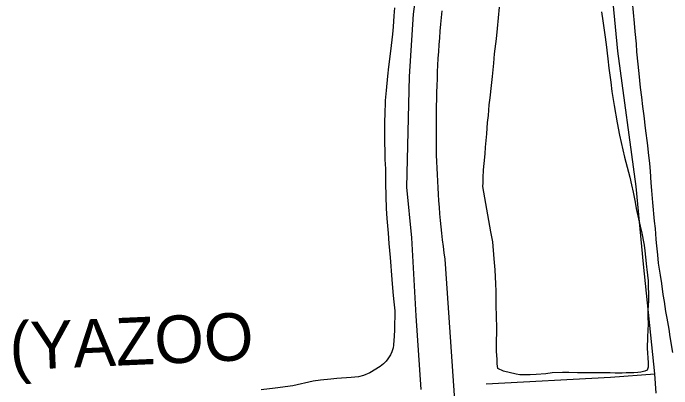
# Model space of a CAD drawing. Extents: x 3477039 to 3515015, y 546746 to 572297.
# Drawn here: x 3503792 to 3504940, y 567399 to 568054 of the extents above; entities that cross this region are included whole.
import ezdxf

# ---------------------------------------------------------------- set-up
doc = ezdxf.new("R2010")
doc.units = 0
for name, color, linetype in [('V-RAIL-IDEN', 7, 'Continuous'), ('V-ROAD-CNTR', 7, 'Continuous'), ('V-SITE-VEGE', 7, 'Continuous'), ('V-TOPO-SHOR', 7, 'Continuous')]:
    doc.layers.add(name, color=color, linetype=linetype)

msp = doc.modelspace()

# ---------------------------------------------------------------- linework, layer by layer
at = {"layer": 'V-ROAD-CNTR'}
for points in [[(3504530.4, 567880.2), (3504530.5, 567892.1), (3504530.7, 567904), (3504530.9, 567915.9), (3504531.3, 567927.8), (3504531.7, 567939.7), (3504532.2, 567951.6), (3504532.7, 567963.5), (3504533.4, 567975.4), (3504534.1, 567987.3), (3504534.9, 567999.1), (3504535.8, 568011), (3504536.8, 568022.9), (3504537.8, 568034.7), (3504539, 568046.6), (3504540.2, 568058.4)], [(3504530.4, 567880.2), (3504530.5, 567892.1), (3504530.7, 567904), (3504530.9, 567915.9), (3504531.3, 567927.8), (3504531.7, 567939.7), (3504532.2, 567951.6), (3504532.7, 567963.5), (3504533.4, 567975.4), (3504534.1, 567987.3), (3504534.9, 567999.1), (3504535.8, 568011), (3504536.8, 568022.9), (3504537.8, 568034.7), (3504539, 568046.6), (3504540.2, 568058.4)], [(3504545.1, 567625.2), (3504543.6, 567636.5), (3504542.2, 567647.8), (3504540.8, 567659.1), (3504539.6, 567670.5), (3504538.4, 567681.8), (3504537.2, 567693.1), (3504536.2, 567704.5), (3504535.3, 567715.9), (3504534.4, 567727.2), (3504533.6, 567738.6), (3504532.9, 567750), (3504532.3, 567761.3), (3504531.7, 567772.7), (3504531.2, 567784.1), (3504530.8, 567795.5), (3504530.5, 567806.9), (3504530.3, 567818.3), (3504530.1, 567829.7), (3504530.1, 567841.1), (3504530.1, 567852.5), (3504530.2, 567863.9), (3504530.3, 567875.3), (3504530.4, 567880.2)], [(3504545.1, 567625.2), (3504543.6, 567636.5), (3504542.2, 567647.8), (3504540.8, 567659.1), (3504539.6, 567670.5), (3504538.4, 567681.8), (3504537.2, 567693.1), (3504536.2, 567704.5), (3504535.3, 567715.9), (3504534.4, 567727.2), (3504533.6, 567738.6), (3504532.9, 567750), (3504532.3, 567761.3), (3504531.7, 567772.7), (3504531.2, 567784.1), (3504530.8, 567795.5), (3504530.5, 567806.9), (3504530.3, 567818.3), (3504530.1, 567829.7), (3504530.1, 567841.1), (3504530.1, 567852.5), (3504530.2, 567863.9), (3504530.3, 567875.3), (3504530.4, 567880.2)], [(3504827.4, 563591.7), (3504781.1, 564245.9), (3504708.2, 565304.4), (3504665.7, 565882.9), (3504582.6, 567075.9), (3504562.7, 567371.1), (3504545.1, 567625.2)], [(3504827.4, 563591.7), (3504781.1, 564245.9), (3504708.2, 565304.4), (3504665.7, 565882.9), (3504582.6, 567075.9), (3504562.7, 567371.1), (3504545.1, 567625.2)]]:
    msp.add_lwpolyline(points, dxfattribs=at)
at = {"layer": 'V-SITE-VEGE'}
for points in [[(3504891.9, 567649.7), (3504893.2, 567639.7), (3504894.6, 567628.8), (3504896.3, 567612.3), (3504896.8, 567607.3), (3504899, 567587.6), (3504899.4, 567578.4), (3504899.7, 567563.7), (3504899.5, 567553), (3504898.8, 567536.5), (3504898.7, 567526.3), (3504898.9, 567511.4), (3504898.8, 567502.4), (3504898.2, 567489.7), (3504897.6, 567470.5), (3504899, 567444.9), (3504898.9, 567437.4), (3504897.1, 567431.9), (3504893.6, 567430.2), (3504886.1, 567428.6), (3504881.1, 567427.9), (3504874.4, 567427.5), (3504869.9, 567427.6), (3504860.7, 567427.2), (3504853.7, 567426.5), (3504841.7, 567427), (3504833, 567427.6), (3504824.1, 567427.2), (3504804.4, 567427.5), (3504797.4, 567427.3), (3504775.7, 567427.6), (3504760.8, 567428.1), (3504749.8, 567428.2), (3504732.1, 567427.2), (3504720.9, 567425.9), (3504704.2, 567424.4), (3504693.5, 567423.8), (3504675.3, 567424), (3504668.8, 567424.8), (3504647.2, 567430.1), (3504637.1, 567435), (3504636.2, 567443), (3504636.1, 567450.9), (3504635, 567464.7), (3504634.9, 567474.9), (3504635.3, 567506), (3504634.4, 567545.4), (3504634.2, 567554.6), (3504634.5, 567569.8), (3504633.9, 567582.5), (3504632.5, 567606.7), (3504630.5, 567626.1), (3504628.2, 567655.8), (3504625.2, 567673), (3504623.1, 567683), (3504610.8, 567752.2), (3504611.4, 567758.4), (3504611.7, 567766.9), (3504612.2, 567781.3), (3504613.1, 567792.3), (3504614.8, 567809.2), (3504615.7, 567820.4), (3504618, 567844), (3504619.3, 567863.4), (3504620.7, 567875.6), (3504622.2, 567894.3), (3504623.9, 567906.7), (3504625.9, 567928.1), (3504627.6, 567943.5), (3504629.9, 567967.1), (3504631.1, 567983.1), (3504634.7, 568009.4), (3504636.7, 568027.6), (3504640.2, 568064.7)], [(3504942.1, 567462.7), (3504937.3, 567490.2), (3504935.5, 567503.4), (3504932.2, 567522.9), (3504930.1, 567534.4), (3504927.6, 567551.8), (3504925.3, 567563.8), (3504922.8, 567583), (3504920.5, 567597.3), (3504917.3, 567618.7), (3504915.8, 567632.9), (3504913.8, 567654.1), (3504913.2, 567660.4), (3504911.7, 567678.8), (3504910.1, 567691.6), (3504907.1, 567724.2), (3504905.6, 567745.2), (3504904.3, 567758.4), (3504903.3, 567778.8), (3504902, 567792.3), (3504900, 567811.3), (3504898.5, 567823.7), (3504894.4, 567853.7), (3504892, 567875.1), (3504889.9, 567891.4), (3504888.2, 567907.8), (3504885.9, 567924.3), (3504883.2, 567948.7), (3504879.5, 567986.7), (3504878.7, 568000.9), (3504876.5, 568022.3), (3504875.5, 568036.8), (3504871.7, 568073.9)], [(3504457.2, 568063.7), (3504455.7, 568049.7), (3504454.5, 568030.3), (3504453.3, 568017.6), (3504451.3, 567997.7), (3504449.3, 567983.3), (3504446.8, 567960.4), (3504445.1, 567944.3), (3504442.7, 567919.1), (3504441, 567902.2), (3504440.2, 567876.6), (3504439.5, 567867.9), (3504439.7, 567842.5), (3504440.3, 567799.1), (3504441.1, 567782.9), (3504441.3, 567757.5), (3504442.7, 567713.9), (3504443.9, 567696.4), (3504446.1, 567670.5), (3504447.3, 567652.5), (3504449.2, 567628.4), (3504452.4, 567589.9), (3504453.5, 567575.2), (3504454.8, 567562.3), (3504456.1, 567551.3), (3504457.7, 567535.6), (3504457.2, 567503), (3504456.3, 567490.5), (3504455.7, 567484), (3504455.4, 567475.6), (3504454.6, 567470.9), (3504452.5, 567463.9), (3504449.9, 567459), (3504445.6, 567451.5), (3504442.3, 567447.6), (3504438, 567442.9), (3504431.9, 567438.5), (3504413.9, 567427.3), (3504402.8, 567422.7), (3504394.3, 567420.6), (3504381.4, 567419), (3504356.7, 567417.4), (3504345.9, 567416.3), (3504328, 567414.8), (3504315.3, 567413), (3504279.8, 567404.5), (3504248.8, 567400.9), (3504224.6, 567397.5)], [(3504818, 568056.7), (3504820.2, 568040.5), (3504823.4, 568016.3), (3504825.9, 567999.3), (3504828.8, 567974.6), (3504830.6, 567958.4), (3504834, 567933.7), (3504836, 567917.5), (3504839.9, 567893.5), (3504845.2, 567863.3), (3504849.4, 567841.8), (3504858.1, 567803.4), (3504867.1, 567768.6), (3504870.1, 567754.9), (3504872.7, 567742.1), (3504876.4, 567724.7), (3504878.3, 567713.7), (3504885.1, 567682.9), (3504887.5, 567673.4), (3504891.9, 567649.7)]]:
    msp.add_lwpolyline(points, dxfattribs=at)
at = {"layer": 'V-TOPO-SHOR'}
for points in [[(3504478.8, 567750.9), (3504483.4, 567943.5), (3504490.2, 568052.5), (3504504.6, 568160.8), (3504519.6, 568241.5), (3504531.7, 568313.2), (3504544.5, 568368.4), (3504572.7, 568479.3), (3504596.7, 568561.3), (3504606.5, 568589.6), (3504615.7, 568617.8), (3504647.8, 568689.5), (3504684.9, 568779.7), (3504719.3, 568871.3)], [(3504878.3, 567751.8), (3504846.5, 567988.1), (3504817.9, 568285.1), (3504788.9, 568525.5), (3504779.6, 568589.1), (3504775.6, 568616.7), (3504773.1, 568658.2)], [(3504503.6, 567398.2), (3504494.9, 567526.8), (3504487, 567662.9), (3504478.8, 567750.9)], [(3504913.1, 567392), (3504910.5, 567425.6), (3504891, 567616.9), (3504878.3, 567751.8)], [(3504616.8, 567408), (3504833.7, 567419.9), (3504910.5, 567425.6)]]:
    msp.add_lwpolyline(points, dxfattribs=at)

# ---------------------------------------------------------------- texts
at = {"layer": 'V-RAIL-IDEN'}
msp.add_text('(YAZOO', height=83, rotation=2.4844, dxfattribs=at).set_placement((3503787.7, 567431.7))

doc.saveas('drawing.dxf')
